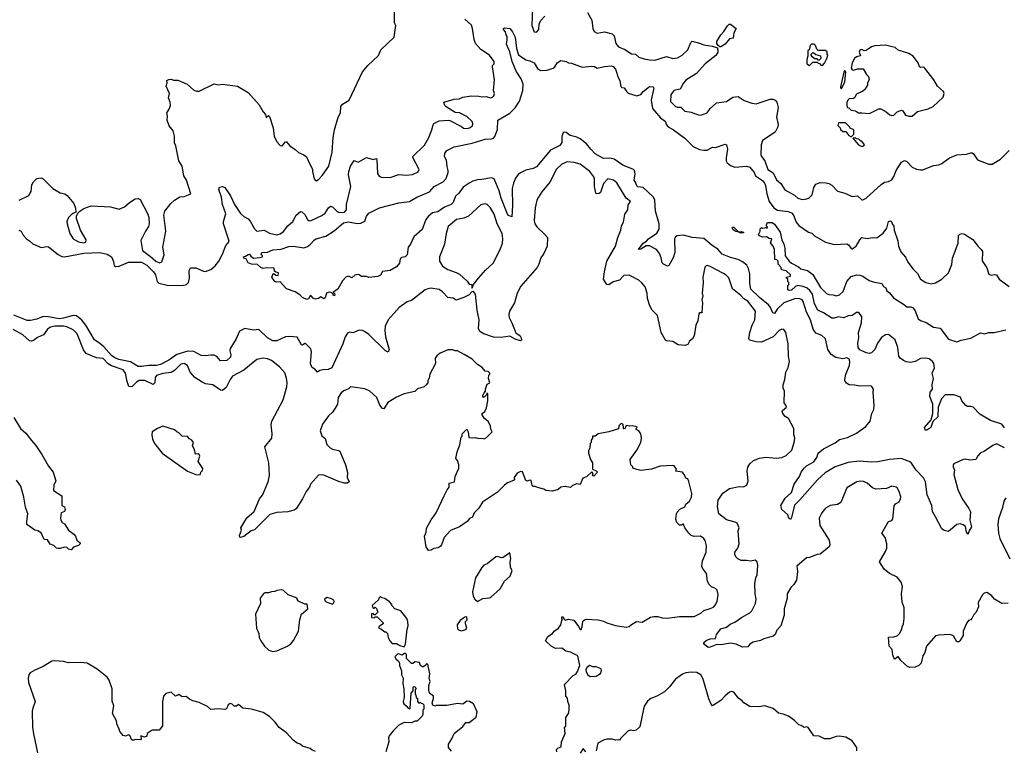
# Model space of a CAD drawing. Extents: x 2293139 to 2515392, y 824115 to 1006937.
# Tile 295 of 417: x 2378164 to 2387389, y 984039 to 990888. Entities that reach past the tile are written whole.
import ezdxf

# ---------------------------------------------------------------- set-up
doc = ezdxf.new("R2010")
doc.units = 0

msp = doc.modelspace()

# ---------------------------------------------------------------- linework, layer by layer
at = {"layer": '0CON10XD'}
for points in [[(2378158.8, 989195), (2378248.8, 989241.2), (2378273, 989277), (2378279.1, 989340.9), (2378292.3, 989367.7), (2378325, 989398.6), (2378366.8, 989406.8), (2378385.5, 989395.5), (2378475, 989306.7), (2378542.5, 989265), (2378585.8, 989255.8), (2378609.5, 989239.5), (2378672.5, 989165), (2378688.3, 989121.7), (2378690, 989085), (2378655, 989068.8), (2378620, 989035), (2378606.2, 988995), (2378607.5, 988975), (2378634.7, 988884.7), (2378664, 988834), (2378715, 988806.4), (2378765, 988797.8), (2378784, 988805), (2378785.8, 988825), (2378732.5, 988915), (2378697.5, 989025), (2378697.5, 989045), (2378710, 989075), (2378727, 989093), (2378765, 989116.7), (2378835, 989143.3), (2379013.6, 989133.6), (2379095, 989111.2), (2379145.8, 989134.2), (2379193.3, 989175), (2379245, 989208.8), (2379273, 989213), (2379293.6, 989203.6), (2379363.3, 989065), (2379373.6, 989033.6), (2379378, 988975), (2379371.7, 988948.3), (2379343, 988907), (2379300.7, 988819.3), (2379313.8, 988725), (2379389.5, 988669.5), (2379438.8, 988625), (2379475, 988610), (2379495, 988616.7), (2379518, 988685), (2379504, 988755), (2379534, 988905), (2379516, 989055), (2379525, 989092.5), (2379580, 989165), (2379615, 989196.7), (2379665, 989227.5), (2379705, 989230), (2379766.7, 989255), (2379726.9, 989385), (2379701.9, 989425), (2379686.7, 989515), (2379656.4, 989566.4), (2379628.1, 989705), (2379615.7, 989735), (2379614.2, 989795), (2379602, 989845), (2379565, 989892.5), (2379546.7, 989945), (2379550, 989985), (2379543.6, 990016.4), (2379565, 990050), (2379576.2, 990083.8), (2379573.8, 990115), (2379560, 990155), (2379566.7, 990195), (2379537.5, 990265), (2379547.5, 990295), (2379543, 990317), (2379563, 990327), (2379585, 990330), (2379605, 990322.5), (2379645, 990320), (2379705, 990297.5), (2379733, 990283), (2379795, 990227.5), (2379825, 990217.5), (2379845, 990217.5), (2379985, 990286.7), (2380025, 990276.7), (2380065, 990283.8), (2380205.8, 990265.8), (2380305.7, 990205.7), (2380408.8, 990088.8), (2380445, 990023.3), (2380468.3, 989998.3), (2380475, 989970), (2380495, 989990), (2380505, 989980), (2380538.8, 989875), (2380548.8, 989795), (2380572.3, 989742.3), (2380605, 989710), (2380625, 989706.7), (2380655, 989742.5), (2380665, 989742.5), (2380695, 989706.7), (2380745, 989672.5), (2380775, 989642.5), (2380825, 989622.5), (2380851.7, 989601.7), (2380883.8, 989533.8), (2380906.4, 989486.4), (2380906.2, 989465), (2380924.2, 989395), (2380935, 989380), (2380945, 989376.7), (2380967.6, 989392.4), (2381000.3, 989429.7), (2381060, 989515), (2381092, 989645), (2381101.9, 989785), (2381114.4, 989855), (2381148.1, 989975), (2381170.6, 990015), (2381174.5, 990075.5), (2381188.8, 990095), (2381250, 990135), (2381375, 990399.2), (2381425, 990458.8), (2381525, 990552.5), (2381547.5, 990605), (2381672.5, 990725), (2381687.5, 990835), (2381675, 990860), (2381675, 990980)], [(2382968.8, 990995), (2382963.3, 990835), (2382983.8, 990773.8), (2383005, 990770), (2383027.5, 990795), (2383032.5, 990845), (2383043.9, 990876.1), (2383085, 990922.5)], [(2378156.2, 988916.2), (2378177.5, 988905), (2378197, 988867), (2378230.7, 988830.7), (2378257.5, 988815), (2378286.4, 988786.4), (2378365, 988753.3), (2378417, 988763), (2378435, 988760), (2378525, 988686), (2378558.7, 988668.7), (2378585, 988666.5), (2378765, 988698.8), (2378915, 988706.7), (2378985, 988690), (2379023.8, 988665), (2379041.7, 988621.7), (2379048.8, 988585), (2379063.2, 988573.2), (2379095, 988576.7), (2379185, 988614.2), (2379305, 988615.3), (2379355, 988586.2), (2379417.4, 988525), (2379435.3, 988495), (2379453.5, 988433.5), (2379467.4, 988417.4), (2379545, 988400), (2379687.5, 988395), (2379726.2, 988405), (2379744.6, 988425.4), (2379753.8, 988465), (2379752.6, 988537.4), (2379765, 988562.5), (2379813, 988563), (2379885, 988530.6), (2379905, 988528.6), (2379955, 988545.8), (2379995, 988579.2), (2380029.1, 988625), (2380065, 988688.6), (2380095, 988771.2), (2380118.8, 988795), (2380127.3, 988812.7), (2380074.1, 988975), (2380074.1, 988995), (2380095, 989067.5), (2380063.6, 989156.4), (2380054.3, 989225), (2380030.8, 989295), (2380035, 989317.5), (2380065, 989324.2), (2380086.2, 989316.2), (2380138.1, 989238.1), (2380177.9, 989155), (2380231.7, 989071.8), (2380263.2, 989043.2), (2380305, 989020.9), (2380325, 988999.4), (2380365, 988928.8), (2380385, 988906.2), (2380455, 988914.3), (2380505, 988886.5), (2380575, 988871.8), (2380605, 988880), (2380635, 988902.7), (2380675.3, 988954.7), (2380722.9, 988997.1), (2380755, 989054.2), (2380795, 989090), (2380807.3, 989087.3), (2380835, 989061.2), (2380860, 989015), (2380875, 989003.8), (2380895, 989006.7), (2380995, 989051.8), (2381025.5, 989075), (2381056, 989124), (2381075, 989138.9), (2381095, 989132.7), (2381132.7, 989095), (2381151.4, 989085), (2381185, 989080.3), (2381207.1, 989085), (2381226.5, 989105), (2381226.5, 989155), (2381268, 989325), (2381245.3, 989435), (2381246.6, 989465), (2381265, 989515.8), (2381297.7, 989567.7), (2381335, 989553.1), (2381415, 989595.5), (2381475, 989576.7), (2381507, 989587), (2381511.9, 989575), (2381515.9, 989445), (2381531.9, 989421.9), (2381552, 989412), (2381635, 989409.4), (2381715, 989436.4), (2381785, 989432), (2381845, 989438), (2381898.3, 989461.7), (2381907.5, 989485), (2381848.8, 989595), (2381848.8, 989605), (2381957.8, 989712.2), (2381998.6, 989785), (2382025.6, 989855), (2382036.8, 989903.2), (2382046, 989915), (2382095, 989940), (2382177.3, 989947.3), (2382195, 989944), (2382305, 989886.7), (2382322.3, 989872.3), (2382355, 989867.1), (2382380, 989875), (2382405.8, 989894.2), (2382410, 989915), (2382405, 989933.3), (2382355, 989980.6), (2382285, 990014), (2382245, 990018), (2382161.2, 990071.2), (2382146.7, 990085), (2382137.5, 990115), (2382235, 990144.5), (2382282.4, 990147.6), (2382315, 990161.1), (2382395, 990174.4), (2382465, 990172), (2382495, 990164), (2382535, 990168.8), (2382575, 990156.7), (2382595, 990162.5), (2382606.1, 990173.9), (2382612.5, 990195), (2382602.5, 990225), (2382614, 990325), (2382593.8, 990445), (2382595, 990457.5), (2382610, 990475), (2382608.6, 990495), (2382565, 990555.7), (2382485, 990608.8), (2382436, 990665), (2382422.1, 990702.1), (2382406.9, 990805), (2382396.1, 990836.1), (2382335, 990892)], [(2383483.8, 990955), (2383523.9, 990883.9), (2383533.9, 990806.1), (2383547.3, 990777.3), (2383575, 990761.2), (2383645, 990774.3), (2383716.4, 990756.4), (2383735, 990736.7), (2383749.2, 990665), (2383774.4, 990634.4), (2383835, 990608), (2383895, 990567.5), (2383934.4, 990564.4), (2383965, 990536.4), (2384015, 990521.5), (2384065, 990511.1), (2384115, 990509.1), (2384225, 990542.7), (2384285, 990524.4), (2384328.7, 990531.3), (2384370.8, 990555), (2384425, 990606.7), (2384453.3, 990675), (2384465, 990686.7), (2384535, 990668.8), (2384575, 990651.2), (2384655, 990639.2), (2384703.6, 990623.6), (2384705.7, 990585), (2384686, 990554), (2384586.2, 990475), (2384505, 990384), (2384405, 990320), (2384380.3, 990289.7), (2384353.1, 990236.9), (2384292, 990225), (2384264.4, 990185), (2384262.4, 990122.4), (2384308.6, 990075), (2384325, 990068.2), (2384357.5, 990067.5), (2384395, 990030.5), (2384455, 990021.5), (2384496.6, 990006.6), (2384523.3, 989995), (2384545.5, 989994.5), (2384605.6, 990014.4), (2384634.3, 990055.7), (2384692.4, 990107.6), (2384785, 990120.6), (2384845, 990162), (2384895, 990166.7), (2384952.2, 990132.2), (2385025, 990106.5), (2385065, 990099.4), (2385195, 990143.8), (2385225, 990143.3), (2385242.5, 990135), (2385256.7, 990115), (2385271.2, 990065), (2385256, 989975), (2385271.9, 989905), (2385268.9, 989885), (2385243.8, 989835), (2385123.8, 989755), (2385110.8, 989715), (2385107.5, 989625), (2385113.8, 989605), (2385145.5, 989565), (2385174.5, 989485), (2385225, 989452), (2385255, 989387.1), (2385295, 989351.9), (2385334.6, 989294.6), (2385422.7, 989242.7), (2385455, 989214.4), (2385495, 989204), (2385525, 989206), (2385557.5, 989215), (2385588.8, 989245), (2385605.6, 989314.4), (2385622.7, 989347.3), (2385665, 989363.3), (2385719.5, 989359.5), (2385745, 989354), (2385775, 989338), (2385825, 989280), (2385895, 989262.5), (2385965, 989230.8), (2386015, 989235.6), (2386055, 989199.2), (2386065, 989198.6), (2386096.2, 989213.8), (2386235, 989344.2), (2386266.1, 989363.9), (2386305, 989370), (2386334.2, 989385.8), (2386355, 989416.7), (2386377.5, 989475), (2386425, 989552.5), (2386435, 989560), (2386455, 989566.7), (2386475, 989560), (2386525, 989506), (2386567.7, 989487.7), (2386605, 989480), (2386625, 989482), (2386725, 989522), (2386775, 989526.7)], [(2382168.3, 989511.7), (2382161.9, 989571.9), (2382143.8, 989605), (2382148.8, 989635), (2382165, 989663.3), (2382234, 989696), (2382405, 989732.2), (2382525, 989769.4), (2382585, 989770.7), (2382603, 989777), (2382616.2, 989793.8), (2382640.6, 989859.4), (2382644.4, 989945.6), (2382756.6, 990013.4), (2382805, 990062.7), (2382847.8, 990125), (2382878.7, 990225), (2382882.7, 990285), (2382861.2, 990335), (2382816.2, 990405), (2382778.2, 990495), (2382755.4, 990585.4), (2382725, 990660), (2382731.2, 990695), (2382731.7, 990731.7), (2382722, 990745), (2382715.7, 990775.7), (2382696, 990795), (2382696.2, 990805), (2382705, 990812), (2382756, 990805), (2382781.2, 990775), (2382805.7, 990725.7), (2382819.4, 990619.4), (2382837.5, 990557.5), (2382905, 990510.8), (2382945, 990501.2), (2382983.2, 990483.2), (2383015, 990431.4), (2383045, 990412.7), (2383105, 990414.7), (2383164, 990435), (2383177.1, 990445), (2383200, 990485), (2383235.9, 990505.9), (2383285, 990496.2), (2383305, 990484), (2383335, 990481.4), (2383434.3, 990444.3), (2383525, 990452.2), (2383548.3, 990448.3), (2383575, 990434), (2383645, 990450), (2383705, 990454.3), (2383725, 990448.1), (2383745, 990425.8), (2383753.3, 990405), (2383766.9, 990355), (2383786.4, 990315), (2383795, 990263.3), (2383805, 990253.8), (2383828.3, 990248.3), (2383851.7, 990211.7), (2383865, 990198.8), (2383945, 990173.6), (2383985, 990187.9), (2384005.5, 990215), (2384065, 990261.5), (2384095, 990259.2), (2384104.3, 990245), (2384103.3, 990233.3), (2384080.6, 990135), (2384092.3, 990055), (2384168.6, 989968.6), (2384214.2, 989935), (2384222, 989905), (2384240, 989885), (2384290.8, 989855), (2384395, 989778), (2384475, 989700.8), (2384535, 989672.2), (2384575, 989663.5), (2384605, 989664.6), (2384655, 989692), (2384685, 989688.8), (2384775, 989722.5), (2384785.9, 989715.9), (2384795.8, 989675.8), (2384784.2, 989594.2), (2384784.1, 989564.1), (2384792.5, 989545), (2384825, 989520), (2384865, 989506), (2384975, 989515.6), (2385005.7, 989505), (2385044.2, 989455), (2385058.9, 989425), (2385125, 989380.3), (2385143.7, 989355), (2385152.5, 989335), (2385164.7, 989254.7), (2385187.5, 989185), (2385229.1, 989125), (2385265, 989103.4), (2385365, 989090.6), (2385395, 989078.5), (2385415.4, 989055), (2385439.5, 988989.5), (2385465, 988958), (2385555, 988896.2), (2385587.5, 988887.5), (2385611.7, 988861.7), (2385715, 988802), (2385795, 988780.8), (2385915, 988787.5), (2385928.7, 988778.7), (2385955, 988743.8), (2385965, 988740), (2386002, 988765), (2386035, 988823.3), (2386055, 988846.2), (2386105, 988835.8), (2386155, 988847.5), (2386195, 988841.9), (2386254, 988886), (2386288.9, 988935), (2386302.9, 988997.1), (2386323, 989003), (2386332.5, 988995), (2386337.5, 988975), (2386353.8, 988953.8), (2386356.9, 988915), (2386391.2, 988815), (2386399.2, 988765), (2386420.6, 988710.6), (2386462.6, 988662.6), (2386486.9, 988615), (2386535, 988549.2), (2386575, 988508), (2386605, 988456.7), (2386655, 988424.2), (2386705, 988411.4), (2386745, 988420), (2386803.3, 988455), (2386865.6, 988514.4), (2386897.4, 988592.6), (2386905, 988652.5), (2386956.8, 988793.2), (2386960, 988865), (2386973, 988877), (2386995, 988882.5), (2387015, 988877.5), (2387095, 988826.7), (2387143.2, 988763.2), (2387174, 988735), (2387184.1, 988714.1), (2387183, 988627), (2387225, 988562.5), (2387245, 988503.3), (2387265, 988493.8), (2387295, 988500), (2387315.8, 988495.8), (2387340, 988455), (2387435, 988386.2)], [(2384723, 990633), (2384707.5, 990645), (2384697.5, 990665), (2384697.5, 990685), (2384732.5, 990745), (2384763, 990777), (2384795, 990830), (2384810, 990845), (2384825, 990846.7), (2384877.5, 990805), (2384856.7, 990765), (2384847.5, 990715), (2384815, 990710), (2384775, 990660), (2384735, 990633.3), (2384723, 990633)], [(2385685, 990460), (2385705, 990480), (2385727, 990523), (2385737.5, 990555), (2385730, 990565), (2385728.3, 990588.3), (2385715, 990600), (2385645, 990600), (2385631.7, 990611.7), (2385620, 990645), (2385608.3, 990658.3), (2385581.7, 990658.3), (2385570, 990645), (2385560, 990605), (2385550, 990595), (2385550, 990545), (2385540, 990515), (2385540, 990475), (2385565, 990460), (2385595, 990490), (2385635, 990490), (2385645, 990480), (2385658.3, 990478.3), (2385671.7, 990461.7), (2385685, 990460)], [(2386495, 989983.3), (2386525, 989984.4), (2386575, 990026), (2386675, 990053.8), (2386722.5, 990075), (2386815, 990162.5), (2386826.4, 990196.4), (2386820, 990215), (2386764.2, 990264.2), (2386728.8, 990325), (2386646, 990435), (2386635, 990442), (2386605, 990440), (2386596.1, 990446.1), (2386583.6, 990483.6), (2386536.7, 990545), (2386495, 990570), (2386395, 990603.3), (2386366.1, 990626.1), (2386340, 990635), (2386275, 990648.8), (2386175, 990643.3), (2386145, 990633.3), (2386095, 990600), (2386075, 990597.5), (2386055, 990610), (2386035, 990602.5), (2386030, 990585), (2386041.7, 990548.3), (2386005, 990538.9), (2385985, 990522.9), (2385964.7, 990485.3), (2385955.8, 990435), (2385965, 990418.8), (2385975, 990416), (2386015, 990428.8), (2386066.1, 990426.1), (2386097.5, 990375), (2386117.5, 990355), (2386122.5, 990325), (2386107.5, 990295), (2386107.5, 990275), (2386079.3, 990230.7), (2386065, 990217.5), (2386005, 990190), (2385986.2, 990155), (2385975, 990150.8), (2385934.3, 990145.7), (2385925, 990137.5), (2385913.3, 990115), (2385913, 990083), (2385920, 990065), (2385935, 990060), (2385955, 990040), (2385995, 990032.5), (2386023.6, 990013.6), (2386055, 990016.2), (2386125, 990008.8), (2386215, 990053.3), (2386233, 990053), (2386283.6, 990023.6), (2386317.5, 989995), (2386335, 989988.8), (2386355, 989992), (2386385, 990024.2), (2386425, 990040), (2386437.5, 990035), (2386465, 989993.1), (2386495, 989983.3)], [(2385655, 990510), (2385645, 990510), (2385635, 990520), (2385615, 990520), (2385590.7, 990540.7), (2385580, 990555), (2385580, 990565), (2385593, 990577), (2385605, 990577.5), (2385623, 990563), (2385668.3, 990548.3), (2385670, 990525), (2385655, 990510)], [(2385865, 990240), (2385896.5, 990305), (2385905.5, 990395), (2385895, 990411.2), (2385884.5, 990395), (2385855, 990260), (2385855, 990250), (2385865, 990240)], [(2385955, 989790), (2385980, 989815), (2385980, 989855), (2385945, 989870), (2385940, 989885), (2385901.7, 989921.7), (2385835, 989920), (2385830, 989895), (2385850, 989875), (2385855, 989860), (2385875, 989840), (2385905, 989840), (2385933.6, 989803.6), (2385955, 989790)], [(2387390.8, 986875), (2387315, 986911.4), (2387282.2, 986897.8), (2387205, 986843.1), (2387164, 986825), (2387140.2, 986799.8), (2387123.6, 986766.4), (2387065, 986758.8), (2387025, 986767.5), (2387005, 986765.7), (2386917.5, 986725), (2386911.2, 986715), (2386910, 986695), (2386923.8, 986665), (2386916.2, 986625), (2386954.4, 986485), (2386995.8, 986395), (2387057, 986307), (2387071.5, 986275), (2387066.9, 986195), (2387082.9, 986135), (2387059.2, 986095), (2387048.3, 986061.7), (2387036.7, 986085), (2387025.6, 986135.6), (2387003, 986153), (2386975, 986160.8), (2386945, 986156.2), (2386865, 986090), (2386825, 986098.8), (2386803.3, 986115), (2386745, 986227.5), (2386716.1, 986276.1), (2386709.2, 986335), (2386667.5, 986435), (2386649.5, 986555), (2386633.3, 986593.3), (2386562.1, 986665), (2386515, 986738.6), (2386423.7, 986773.7), (2386312.5, 986765), (2386205, 986743.8), (2386145, 986740.7), (2386028.6, 986748.6), (2385925, 986736.2), (2385805, 986695.4), (2385710.2, 986639.8), (2385639.2, 986575), (2385472.6, 986387.4), (2385422.1, 986337.9), (2385395, 986220), (2385385, 986203.8), (2385370, 986215), (2385360, 986245), (2385306.2, 986295), (2385296.4, 986333.6), (2385337.7, 986402.3), (2385395.7, 986455), (2385421.9, 986535), (2385471.1, 986605), (2385486.7, 986645), (2385514.7, 986685.3), (2385535.8, 986705), (2385605, 986743.1), (2385633.8, 986785), (2385646.5, 986825), (2385695, 986866), (2385805, 986922.5), (2385845, 986952.5), (2385918.8, 986971.2), (2386005, 987011.1), (2386092.9, 987075), (2386131.5, 987125), (2386146.7, 987195), (2386167.5, 987235), (2386170.7, 987270.7), (2386160, 987395), (2386162.9, 987425), (2386148.3, 987448.3), (2386135, 987454.2), (2386035, 987451.2), (2385985, 987462), (2385935, 987464), (2385909.3, 987479.3), (2385894.1, 987504.1), (2385894, 987515), (2385904.4, 987565), (2385937.5, 987645), (2385941.2, 987685), (2385936.7, 987705), (2385913, 987717), (2385875, 987710), (2385811.7, 987721.7), (2385768.3, 987748.3), (2385736.9, 987795), (2385714.2, 987895), (2385678.5, 987928.5), (2385625, 987950), (2385598.2, 987988.2), (2385575, 988074.2), (2385535.5, 988145), (2385506.2, 988245), (2385495, 988260.6), (2385471.1, 988271.1), (2385434, 988274), (2385325, 988233.9), (2385260.8, 988175), (2385235, 988134.3), (2385220.6, 988140.6), (2385195.7, 988195), (2385178.8, 988215), (2385095, 988284.7), (2385015, 988363.3), (2385004.8, 988415), (2385004.7, 988505), (2384993.5, 988555), (2384975.6, 988585.6), (2384935, 988618.9), (2384895, 988641.1), (2384825, 988657.3), (2384745, 988690.4), (2384705, 988736.1), (2384651.5, 988771.5), (2384575, 988836.2), (2384465, 988845.5), (2384385, 988868.9), (2384325, 988862.7), (2384307.6, 988852.4), (2384300, 988835), (2384301.9, 988705), (2384287.2, 988655), (2384246.2, 988585), (2384235, 988578.8), (2384196.1, 988596.1), (2384185, 988610), (2384173.6, 988656.4), (2384159.2, 988695), (2384131.2, 988735), (2384065, 988767.5), (2384035, 988767.8), (2383985, 988737.1), (2383962.5, 988735), (2384005, 988791.9), (2384037.5, 988812.5), (2384056.9, 988835), (2384135, 988887.3), (2384155.8, 988924.2), (2384154.4, 988974.4), (2384122.3, 989092.3), (2384114.4, 989195), (2384101.4, 989225), (2384005, 989314.7), (2383955, 989322), (2383945, 989331.1), (2383934.7, 989364.7), (2383920.8, 989385), (2383932, 989442), (2383925, 989473.3), (2383915, 989484.2), (2383816.7, 989525), (2383735, 989579.2), (2383695, 989589.4), (2383635, 989587.5), (2383555, 989631.9), (2383515, 989674.2), (2383475, 989723.4), (2383415, 989770), (2383383.9, 989786.1), (2383322.1, 989802.1), (2383285, 989831.2), (2383266.4, 989833.6), (2383255, 989827.5), (2383243.8, 989795), (2383244.2, 989735.8), (2383225, 989708), (2383138.8, 989665), (2383005, 989510), (2382975, 989494.2), (2382905, 989477.5), (2382855, 989452.9), (2382835, 989437.5), (2382808.3, 989401.7), (2382789.5, 989355), (2382779.6, 989305), (2382782.9, 989145), (2382775, 989040), (2382745, 989051.2), (2382734.2, 989065), (2382674.6, 989215), (2382656.2, 989285), (2382609.2, 989395), (2382585, 989405.8), (2382495, 989389.2), (2382455, 989388), (2382410, 989375), (2382375, 989356.5), (2382320.5, 989319.5), (2382277.5, 989262.5), (2382247.5, 989235), (2382224.7, 989175), (2382207.3, 989155), (2382145, 989131.4), (2382081.7, 989088.3), (2382032.7, 989077.3), (2381993.2, 989046.8), (2381969.2, 989015), (2381935, 988922), (2381857.7, 988852.3), (2381825, 988783.3), (2381803.3, 988755), (2381795, 988682.5), (2381775.9, 988664.1), (2381745, 988660), (2381727.5, 988645), (2381723.3, 988605), (2381695, 988570), (2381635, 988536.2), (2381565, 988526), (2381545.9, 988494.1), (2381519.2, 988480.8), (2381435, 988472.5), (2381415, 988480), (2381368.3, 988481.7), (2381345, 988497.5), (2381325, 988500), (2381305, 988492.5), (2381275, 988467.5), (2381245, 988482.5), (2381220, 988475), (2381189.3, 988440.7), (2381145, 988362.5), (2381100, 988335), (2381117, 988317), (2381115, 988300), (2381100, 988305), (2381100, 988315), (2381088.3, 988328.3), (2381065, 988332.5), (2381040, 988325), (2381025, 988280), (2381015, 988270), (2380985, 988290), (2380965, 988273.3), (2380935, 988266.7), (2380915, 988277.5), (2380895, 988300), (2380885, 988300), (2380869.5, 988270.5), (2380855, 988266.2), (2380815, 988284.3), (2380789.1, 988309.1), (2380745, 988337.5), (2380662.5, 988365), (2380605, 988430), (2380566.4, 988426.4), (2380553.3, 988435), (2380527.5, 988475), (2380540, 988505), (2380545, 988510), (2380563.3, 988493.3), (2380585, 988490), (2380590, 988515), (2380565, 988520), (2380551.7, 988531.7), (2380548.3, 988558.3), (2380475, 988563.3), (2380445, 988556.7), (2380423.9, 988563.9), (2380391.7, 988591.7), (2380335, 988596.7), (2380305, 988607.5), (2380286.4, 988646.4), (2380263.9, 988653.9), (2380260, 988665), (2380279.7, 988670.3), (2380305, 988688), (2380318.8, 988688.8), (2380330.7, 988670.7), (2380353.6, 988653.6), (2380415, 988657.5), (2380440, 988665), (2380440, 988675), (2380427.5, 988687.5), (2380433.3, 988705), (2380485, 988710), (2380535, 988730), (2380615, 988736.5), (2380685, 988763.1), (2380730, 988765), (2380825, 988750.8), (2380855, 988757.5), (2380883.5, 988776.5), (2380925.8, 988825), (2380942, 988835), (2381031.7, 988858.3), (2381110.5, 988909.5), (2381198, 988985), (2381245, 988992.1), (2381325, 988977.4), (2381359.5, 988980.5), (2381399.4, 989000.6), (2381413.6, 989046.4), (2381435, 989074), (2381536.7, 989123.3), (2381715, 989171.5), (2381815, 989184.5), (2381884, 989225), (2382003.8, 989275), (2382047.5, 989325), (2382130.5, 989369.5), (2382159.3, 989400.7), (2382180, 989455), (2382180, 989475), (2382168.3, 989511.7)], [(2386055, 989700), (2386065, 989702.5), (2386080, 989715), (2386055, 989750), (2386045, 989750), (2386027, 989767), (2386005, 989770), (2385995, 989780), (2385971.7, 989778.3), (2386023.6, 989713.6), (2386055, 989700)], [(2386775, 989526.7), (2386805, 989540), (2386875, 989592.5), (2386945, 989620.8), (2387035, 989628.8), (2387075, 989640), (2387088.8, 989638.8), (2387099.3, 989629.3), (2387137.5, 989575), (2387243.6, 989533.6), (2387275, 989532.5), (2387355, 989580), (2387435, 989662.5)], [(2387425, 985418.8), (2387365, 985413.8), (2387297.5, 985455), (2387268.8, 985488.8), (2387225, 985516.7), (2387199.3, 985510.7), (2387184, 985496), (2387143.3, 985425), (2387146.4, 985383.6), (2387127, 985333), (2387100, 985305), (2387086.4, 985273.6), (2387075, 985262.5), (2387053.6, 985256.4), (2387037.5, 985235), (2387003.6, 985156.4), (2387002.5, 985115), (2386974.2, 985065.8), (2386963.9, 985056.1), (2386945, 985056.7), (2386915, 985106.7), (2386898.6, 985118.6), (2386875, 985124), (2386775, 985119.2), (2386745, 985111.2), (2386660, 985015), (2386643.9, 984956.1), (2386627.5, 984925), (2386610, 984855), (2386590, 984835), (2386555, 984817.5), (2386503.6, 984813.6), (2386483.6, 984823.6), (2386420.7, 984880.7), (2386395, 984917.5), (2386363.6, 984893.6), (2386353.3, 984905), (2386343.6, 984933.6), (2386337.5, 984985), (2386310, 985015), (2386305, 985100), (2386355, 985102.5), (2386385, 985112.5), (2386407.5, 985135), (2386430, 985175), (2386433, 985197), (2386446.4, 985223.6), (2386452.5, 985275), (2386452.5, 985375), (2386433, 985427), (2386426.7, 985505), (2386436.7, 985575), (2386423.3, 985615), (2386385, 985661.2), (2386312.5, 985695), (2386265, 985737.5), (2386221.2, 985805), (2386277, 985903), (2386288, 985935), (2386288, 985975), (2386273.8, 986035), (2386243.3, 986075), (2386305, 986182.5), (2386335, 986193.3), (2386345, 986207.5), (2386358.2, 986331.8), (2386370.3, 986349.7), (2386405, 986369.2), (2386418, 986395), (2386420, 986415), (2386405.7, 986465), (2386385, 986498.8), (2386375, 986506), (2386335, 986514), (2386285, 986492), (2386185, 986487.5), (2386155, 986498.6), (2386105, 986542.5), (2386068.7, 986558.7), (2386045, 986561.9), (2386006.7, 986555), (2385915, 986498), (2385859.1, 986360.9), (2385825, 986343.1), (2385757.6, 986332.4), (2385715, 986310), (2385679.2, 986265), (2385655.8, 986214.2), (2385660.6, 986145), (2385748.8, 986008.8), (2385754.2, 985965), (2385749.2, 985945), (2385665, 985877.1), (2385635, 985874.2), (2385565, 985845.8), (2385535, 985844), (2385445.8, 985765), (2385451, 985715), (2385442.3, 985635), (2385417.3, 985592.7), (2385388.2, 985565), (2385354.8, 985505), (2385354.8, 985465), (2385327.5, 985365), (2385325.8, 985305), (2385296.2, 985205), (2385258.8, 985165), (2385241.2, 985125), (2385225, 985108.8), (2385137.5, 985085), (2385105, 985068), (2385036.1, 985053.9), (2385006.1, 985033.9), (2384985, 985008.8), (2384935, 985006.2), (2384877.5, 985032.5), (2384825, 985042), (2384735, 985027.8), (2384695, 985029.4), (2384635, 985004.2), (2384615, 985002), (2384580.7, 985030.7), (2384572.5, 985045), (2384595, 985066.7), (2384632.5, 985085), (2384682.5, 985087.5), (2384694.3, 985125), (2384735, 985177.8), (2384785.4, 985194.6), (2384819.7, 985220.3), (2384865, 985239.6), (2384926.9, 985283.1), (2385005, 985326), (2385024, 985346), (2385056.9, 985415), (2385064.5, 985454.5), (2385054.3, 985505), (2385051.7, 985601.7), (2385061.4, 985655), (2385074.2, 985685), (2385081.2, 985775), (2385073.3, 985805), (2385055, 985821.2), (2385015, 985811.9), (2384975, 985818.8), (2384925, 985817.8), (2384891.2, 985835), (2384872.8, 985852.8), (2384864.3, 985875), (2384865.8, 985895), (2384894, 985935), (2384905.8, 985974.2), (2384898.5, 986055), (2384894.3, 986095.7), (2384903.8, 986125), (2384887, 986167), (2384868.3, 986178.3), (2384785, 986200.8), (2384714, 986255), (2384702, 986325), (2384710, 986385), (2384751.3, 986448.7), (2384815, 986492.7), (2384905, 986512.9), (2384945, 986507.5), (2384975.7, 986524.3), (2384990, 986565), (2384980.6, 986655), (2384985.8, 986694.2), (2385004.1, 986725.9), (2385040, 986755), (2385095, 986778), (2385155, 986787.5), (2385255, 986778.5), (2385305, 986784.4), (2385345, 986802.5), (2385398, 986852), (2385420.8, 986925), (2385425.8, 986965), (2385418.3, 986998.3), (2385417.1, 987055), (2385368.3, 987148.3), (2385335, 987166.7), (2385315, 987197.5), (2385306.7, 987215), (2385310, 987225), (2385347.5, 987255), (2385342.5, 987275), (2385326.7, 987295), (2385330, 987405), (2385318.8, 987435), (2385317.5, 987465), (2385333.8, 987515), (2385343.8, 987585), (2385365, 987627.5), (2385377.5, 987685), (2385366.9, 987735), (2385365, 987850), (2385343.8, 987955), (2385325, 987983.3), (2385305, 987986), (2385281.2, 987975), (2385225, 987916.2), (2385115, 987864), (2385065, 987867.5), (2385002.5, 987885), (2384996.7, 987895), (2385004.3, 987955), (2385027.5, 988025), (2385052.5, 988075), (2385058.1, 988155), (2384985, 988248.1), (2384950.1, 988270.1), (2384921.5, 988301.5), (2384844, 988365), (2384806.9, 988466.9), (2384783.7, 988493.7), (2384759.5, 988509.5), (2384635, 988574.3), (2384605, 988582.9), (2384595, 988580.8), (2384585, 988567.1), (2384563.7, 988475), (2384566.7, 988425), (2384557.1, 988325), (2384564.3, 988295), (2384556.9, 988265), (2384562.9, 988235), (2384556.7, 988145), (2384555, 988140), (2384535, 988140), (2384528.3, 988131.7), (2384517.5, 988065), (2384500, 988025), (2384482.5, 987925), (2384467.5, 987895), (2384440, 987875), (2384425, 987842.5), (2384395, 987832.5), (2384335, 987840), (2384285, 987871.1), (2384227, 987877), (2384214.2, 987885), (2384173.3, 987955), (2384140, 988115), (2384090.6, 988165), (2384066.9, 988205), (2384045, 988273.3), (2384042, 988325), (2384025.5, 988385), (2383992.7, 988422.7), (2383966.2, 988446.2), (2383875, 988493.3), (2383825, 988488.8), (2383785, 988445.8), (2383725, 988432), (2383685, 988402), (2383665, 988406.2), (2383634.1, 988454.1), (2383642.2, 988525), (2383664.2, 988624.2), (2383746, 988765), (2383767.5, 988845), (2383798, 988915), (2383802, 988955), (2383820.5, 988989.5), (2383833.3, 989065), (2383861.2, 989105), (2383866.2, 989153.8), (2383887.5, 989185), (2383845, 989216.2), (2383759.8, 989359.8), (2383726.7, 989385), (2383673.8, 989395), (2383635, 989351.9), (2383605, 989268), (2383595, 989258), (2383566.1, 989256.1), (2383561.5, 989261.5), (2383550.8, 989325), (2383551.2, 989395), (2383544.5, 989414.5), (2383505.4, 989465.4), (2383415, 989534.3), (2383359.8, 989549.8), (2383295, 989554.5), (2383245, 989532.7), (2383193.7, 989486.4), (2383130, 989365), (2383055.8, 989275), (2383024.3, 989225), (2383010, 989195), (2382994.3, 989125), (2382985.6, 989005), (2382989.4, 988975), (2383009.2, 988945), (2383086, 988875), (2383110, 988845), (2383107.5, 988765), (2383075.8, 988695), (2383047.1, 988655), (2383028.9, 988595), (2383013.3, 988565), (2382859.7, 988390.3), (2382824.2, 988325), (2382800, 988235), (2382752.5, 988155), (2382747.5, 988125), (2382750, 988095), (2382776.2, 988045), (2382811.7, 987951.7), (2382852.5, 987925), (2382863.3, 987905), (2382866.7, 987883.3), (2382855, 987877.5), (2382805, 987893.8), (2382755, 987921.2), (2382675, 987907.5), (2382605, 987913.1), (2382512.2, 987942.2), (2382476, 987965), (2382463.2, 987993.2), (2382470.5, 988075), (2382449.6, 988165), (2382436, 988315), (2382415, 988340), (2382401.7, 988338.3), (2382375, 988310), (2382325, 988283.3), (2382255, 988260), (2382225, 988276.7), (2382175, 988283.8), (2382126.6, 988336.6), (2382095, 988357.5), (2382015, 988370), (2381979.4, 988360.6), (2381964.5, 988355.5), (2381835, 988256), (2381795, 988244), (2381718.7, 988191.3), (2381615.9, 988074.1), (2381590, 988015), (2381585.8, 987975), (2381593.1, 987915), (2381626.9, 987795), (2381617.3, 987772.7), (2381592.5, 987785), (2381435, 987935.6), (2381395, 987964.3), (2381375, 987974.2), (2381345, 987978), (2381286.1, 987953.9), (2381255, 987960), (2381235, 987948.8), (2381215, 987916.2), (2381190.9, 987849.1), (2381089.2, 987625), (2381055, 987608.2), (2381004.3, 987604.3)], [(2382405, 988370), (2382417.5, 988405), (2382463.8, 988465), (2382529.1, 988540.9), (2382601.2, 988605), (2382667.1, 988735), (2382686.3, 988793.7), (2382689.5, 988835), (2382684.5, 988885), (2382638.2, 988975), (2382608.5, 989065), (2382575, 989124), (2382545, 989156), (2382525, 989161.4), (2382485, 989152.5), (2382368.8, 989045), (2382325, 989027.5), (2382255.7, 989014.3), (2382179.7, 988950.3), (2382161.4, 988885), (2382145.8, 988785), (2382098.6, 988665), (2382097.5, 988625), (2382125, 988576.2), (2382175, 988546.2), (2382255, 988518.8), (2382285, 988501.2), (2382356, 988436), (2382375, 988410), (2382400, 988405), (2382400, 988375), (2382405, 988370)], [(2384925, 988887.5), (2384900, 988895), (2384900, 988900), (2384875, 988901.2), (2384854.5, 988914.5), (2384840, 988935), (2384845, 988942.5), (2384855, 988943.3), (2384900, 988900), (2384925, 988902.5), (2384945, 988896.7), (2384945, 988890), (2384925, 988887.5)], [(2387392, 987062), (2387366.2, 987096.2), (2387259.1, 987129.1), (2387158.9, 987188.9), (2387096.6, 987256.6), (2387075, 987263.3), (2387045, 987262.5), (2387030.3, 987270.3), (2386990, 987315), (2386980, 987350), (2386915, 987371.2), (2386835, 987372.5), (2386800, 987335), (2386769.1, 987255), (2386765.6, 987164.4), (2386719.7, 987120.3), (2386702.5, 987065), (2386665, 987040.8), (2386648.8, 987038.8), (2386641.5, 987065), (2386702.6, 987137.4), (2386719.6, 987195), (2386718.3, 987285), (2386690.8, 987355), (2386695, 987396.8), (2386716.9, 987425), (2386713.8, 987465), (2386726.7, 987525), (2386714.6, 987575.4), (2386734.1, 987625), (2386727.7, 987665), (2386715.6, 987685), (2386685, 987707.7), (2386655, 987715.3), (2386605, 987711.6), (2386555, 987683.3), (2386515, 987675.2), (2386470.5, 987680.5), (2386445, 987691.6), (2386415, 987715.3), (2386401.3, 987735), (2386390.8, 987815), (2386366.9, 987886.9), (2386305, 987936.2), (2386275, 987932.5), (2386240.2, 987909.8), (2386202.5, 987855), (2386177.5, 987795), (2386145, 987763.5), (2386125, 987757.5), (2386095, 987764.2), (2386035, 987791.8), (2386019.1, 987815), (2386016.7, 987855), (2386025.4, 987905), (2386023.8, 987955), (2386052.7, 988045), (2386053.7, 988103.7), (2386025, 988142.2), (2386005, 988144.4), (2385991.9, 988135), (2385965, 988115.5), (2385925, 988110.5), (2385885, 988092.2), (2385835, 988102.9), (2385795, 988088.8), (2385775, 988090), (2385695, 988140.8), (2385643.3, 988165), (2385610.9, 988225), (2385593.3, 988315), (2385568.4, 988348.4), (2385540.8, 988370.8), (2385505, 988386.9), (2385455, 988395.6), (2385432.6, 988387.4), (2385395, 988353.3), (2385375, 988350), (2385360, 988355), (2385360, 988395), (2385370, 988405), (2385370, 988425), (2385360, 988435), (2385360, 988455), (2385350, 988465), (2385350, 988475), (2385385, 988482.5), (2385387.5, 988495), (2385345, 988532.5), (2385301.7, 988541.7), (2385300, 988565), (2385270, 988595), (2385270, 988625), (2385256.7, 988636.7), (2385240, 988640), (2385237.5, 988735), (2385222.5, 988765), (2385197.5, 988795), (2385210, 988835), (2385185, 988837.5), (2385161.7, 988851.7), (2385125, 988850), (2385095, 988861.2), (2385086.7, 988875), (2385103.3, 988905), (2385103, 988927), (2385115, 988940), (2385125, 988932.5), (2385155, 988940), (2385165, 988930), (2385170, 988945), (2385162.5, 988952.5), (2385162.5, 988965), (2385171.7, 988988.3), (2385215, 988986.7), (2385235, 988972.5), (2385288.8, 988895), (2385304, 988825), (2385322.5, 988785), (2385331.9, 988745), (2385335.4, 988675), (2385373.3, 988623.2), (2385394.7, 988604.7), (2385462, 988572), (2385483.6, 988553.6), (2385545, 988536.5), (2385595, 988498.9), (2385666.6, 988376.6), (2385725, 988320.8), (2385745, 988311.4), (2385785, 988310), (2385815, 988300), (2385845, 988309.2), (2385878.8, 988341.2), (2385915, 988434.2), (2385955, 988480), (2386005, 988496), (2386035, 988493.8), (2386062.7, 988482.7), (2386122.3, 988442.3), (2386159.7, 988429.7), (2386242.5, 988415), (2386257, 988387), (2386280, 988375), (2386287.5, 988345), (2386315, 988327.5), (2386351.2, 988281.2), (2386455, 988216.2), (2386476.4, 988196.4), (2386515, 988196.7), (2386529.5, 988189.5), (2386550, 988165), (2386581.2, 988085), (2386605, 988068), (2386658.3, 988048.3), (2386725, 988005.8), (2386787, 987997), (2386865, 987894), (2386945, 987868), (2386985, 987883.8), (2387075, 987903.8), (2387165, 987954), (2387205, 987944), (2387245, 987955.7), (2387295, 987954.2), (2387405, 987982)], [(2381004.3, 987604.3), (2380975, 987600), (2380955, 987583.1), (2380935.7, 987605.7), (2380900.8, 987630.8), (2380888.8, 987665), (2380897.2, 987775), (2380892.2, 987802.2), (2380845, 987850), (2380835, 987853.3), (2380815, 987836.7), (2380805, 987840), (2380765, 987910.8), (2380695, 987918.1), (2380655.5, 987914.5), (2380575, 987877.1), (2380537, 987877), (2380486.6, 987906.6), (2380405, 987983.8), (2380355, 987978), (2380275, 987992.9), (2380225, 987968.8), (2380189.8, 987890.2), (2380136.2, 987805), (2380132.9, 987785), (2380143.3, 987745), (2380140, 987725), (2380105, 987692.9), (2380045, 987690), (2380010.3, 987730.3), (2379985, 987742.9), (2379955, 987744.4), (2379905, 987735.5), (2379865, 987739.5), (2379795, 987778.1), (2379738.6, 987781.4), (2379635, 987750.3), (2379562.2, 987697.8), (2379485, 987654.8), (2379445, 987647.5), (2379373, 987647), (2379305.6, 987635.6), (2379275, 987637.5), (2379201.7, 987681.7), (2379093, 987703), (2379055, 987718.2), (2379025, 987739.2), (2378951.4, 987821.4), (2378915, 987853.8), (2378865, 987886.5), (2378785, 988024.5), (2378745, 988072.5), (2378695, 988112.5), (2378665, 988116.2), (2378575, 988088.7), (2378535, 988084.4), (2378435, 988102.6), (2378385, 988104.6), (2378325, 988080), (2378265, 988067.5), (2378235, 988068.9), (2378108.1, 988118.1)], [(2384083.9, 986673.9), (2383985, 986662), (2383945, 986670), (2383910, 986685), (2383910, 986695), (2383890, 986715), (2383882.5, 986765), (2383946.1, 986853.9), (2383983.3, 986925), (2383990, 986965), (2383982.5, 987005), (2383965, 987032.5), (2383940, 987045), (2383940, 987055), (2383950, 987065), (2383945, 987070), (2383905, 987080), (2383877, 987077), (2383855, 987082.5), (2383840, 987075), (2383837.5, 987055), (2383825, 987052.5), (2383820, 987055), (2383822.5, 987075), (2383816.1, 987096.1), (2383798.3, 987101.7), (2383778.3, 987081.7), (2383775, 987052.5), (2383684.1, 987025.9), (2383584.3, 987005.7), (2383557, 986983), (2383530, 986985), (2383530, 986965), (2383520, 986945), (2383520, 986925), (2383510, 986915), (2383507.5, 986875), (2383493, 986847), (2383492.5, 986825), (2383512.5, 986765), (2383530, 986735), (2383530, 986675), (2383565, 986660), (2383578.8, 986645), (2383545, 986610), (2383530, 986615), (2383537.5, 986635), (2383525, 986650), (2383475, 986602.5), (2383440.7, 986589.3), (2383415, 986530), (2383385, 986537.5), (2383345, 986520), (2383325, 986502.5), (2383275, 986512.5), (2383235, 986506.7), (2383210, 986485), (2383155, 986467.5), (2383095, 986473.3), (2383075, 986486.7), (2383015, 986503.3), (2382995, 986512.5), (2382975, 986513.3), (2382965, 986522.5), (2382955, 986566.7), (2382945, 986570), (2382915, 986561.2), (2382905, 986567.5), (2382875, 986650), (2382855, 986651.2), (2382825, 986636.2), (2382796.2, 986595), (2382800, 986575), (2382792.3, 986567.7), (2382736, 986545), (2382706, 986525), (2382642.4, 986457.6), (2382499.2, 986365), (2382465, 986310), (2382421.2, 986265), (2382405.8, 986225), (2382378.3, 986211.7), (2382355.6, 986185), (2382285, 986132.5), (2382200.2, 986099.8), (2382141.2, 986035), (2382117.1, 985965), (2382105, 985950.8), (2382085, 985937.1), (2382045, 985932), (2382015, 985913.8), (2381995, 985912.5), (2381972.5, 985945), (2381956.7, 986045), (2381973.3, 986085), (2381975, 986120), (2382019.3, 986200.7), (2382066, 986265), (2382140, 986425), (2382169.1, 986480.9), (2382189.2, 986505), (2382187.5, 986542.5), (2382237.5, 986555), (2382243.3, 986605), (2382277.5, 986685), (2382277.5, 986715), (2382267, 986757), (2382250, 986775), (2382263.6, 986836.4), (2382287, 986903), (2382300, 986975), (2382310, 986985), (2382310, 987005), (2382355, 987050), (2382366.7, 987025), (2382371.7, 986971.7), (2382405, 986967.5), (2382435, 986972.5), (2382465, 986963.3), (2382493.6, 986966.4), (2382515, 986960), (2382537.7, 986972.3), (2382590, 987025), (2382578.3, 987048.3), (2382575, 987080), (2382555, 987120), (2382515, 987152.5), (2382496.2, 987185), (2382497.5, 987195), (2382523.3, 987215), (2382539.3, 987250.7), (2382550, 987315), (2382550, 987385), (2382541.7, 987388.3), (2382538.3, 987371.7), (2382515, 987350), (2382505, 987350), (2382503.6, 987363.6), (2382515, 987390), (2382530, 987405), (2382530, 987425), (2382545, 987470), (2382570, 987485), (2382557.5, 987525), (2382560, 987555), (2382570, 987565), (2382570, 987575), (2382555, 987590), (2382525, 987592.5), (2382497.7, 987627.7), (2382455, 987656.7), (2382405, 987706.7), (2382328.6, 987748.6), (2382265, 987783.3), (2382245, 987783.8), (2382223.6, 987793.6), (2382175, 987793.3), (2382105, 987762.5), (2382072, 987738), (2382057.5, 987715), (2382060, 987665), (2382006.7, 987565), (2382001.7, 987528.3), (2381986.7, 987505), (2381987.5, 987485), (2381969.3, 987460.7), (2381955, 987447.5), (2381891.7, 987428.3), (2381865, 987401.2), (2381765, 987381.2), (2381695, 987350.8), (2381615, 987298), (2381575, 987241.2), (2381565, 987243.8), (2381539.2, 987275), (2381510, 987345), (2381445, 987406), (2381396.8, 987426.8), (2381264.1, 987445.9), (2381243.6, 987426.4), (2381199.7, 987410.3), (2381175, 987391.2), (2381147.1, 987345), (2381140.6, 987285), (2381121.4, 987245), (2381095, 987208), (2381057.1, 987175), (2381002.2, 987095), (2380979.2, 987035), (2380995.8, 986985.8), (2381025, 986962.5), (2381043.3, 986905), (2381073.8, 986875), (2381095, 986862.5), (2381155, 986850), (2381165, 986842.5), (2381216.2, 986715), (2381237, 986643), (2381233.3, 986595), (2381252.5, 986555), (2381235, 986543.3), (2381205, 986544), (2381145, 986562.5), (2381015, 986618.1), (2380995, 986621.9), (2380962.9, 986617.1), (2380890, 986535), (2380880, 986505), (2380848, 986465), (2380815, 986396.7), (2380755, 986302.5), (2380735, 986291.1), (2380675, 986274.3), (2380575, 986268.2), (2380509.2, 986250.8), (2380363.4, 986106.6), (2380334.5, 986095.5), (2380265, 986041.9), (2380232.3, 986032.3), (2380226.2, 986036.2), (2380223.9, 986053.9), (2380243, 986103), (2380237.5, 986125), (2380291.4, 986218.6), (2380361.2, 986278.8), (2380412, 986395), (2380438.6, 986431.4), (2380493.6, 986556.4), (2380505.4, 986615), (2380498.1, 986735), (2380462.5, 986885), (2380525.4, 986965), (2380530.5, 987005), (2380520.9, 987090.9), (2380525.4, 987125), (2380633.5, 987325), (2380666.7, 987445), (2380669.4, 987485), (2380662.5, 987527.5), (2380648.3, 987578.3), (2380600, 987635), (2380523.8, 987693.8), (2380485, 987708.2), (2380445, 987714.4), (2380386.3, 987703.7), (2380265, 987602.9), (2380159.4, 987545), (2380135, 987515.7), (2380100.3, 987439.7), (2380065, 987412), (2380045, 987414.4), (2379975, 987464.5), (2379905.9, 987475.9), (2379875, 987490), (2379805, 987534.2), (2379762.4, 987582.4), (2379735, 987647.8), (2379705, 987665.9), (2379675, 987658.9), (2379615, 987600.7), (2379585, 987581.1), (2379505, 987572.5), (2379446.3, 987553.7), (2379434, 987535), (2379430, 987485), (2379415, 987466.9), (2379336, 987505), (2379284.8, 987505.2), (2379259, 987491), (2379215, 987447.8), (2379187.9, 987447.9), (2379170, 987495), (2379154.8, 987574.8), (2379135, 987604.6), (2379023.2, 987643.2), (2378993.4, 987663.4), (2378945, 987712.1), (2378885, 987716.8), (2378788.4, 987758.4), (2378761.9, 987791.9), (2378702.4, 987942.4), (2378665, 987979.6), (2378605, 988008.6), (2378576, 988016), (2378495, 988015.9), (2378454.1, 988005.9), (2378425, 987985.4), (2378387, 987933), (2378331.9, 987908.1), (2378295, 987879.5), (2378275, 987874.5), (2378255, 987876.7), (2378193.3, 987935), (2378104.3, 987985)], [(2378110.1, 987160.1), (2378171.8, 987055), (2378220.6, 987010.6), (2378274.1, 986944.1), (2378316.5, 986895), (2378371.7, 986811.7), (2378432.8, 986702.8), (2378478, 986645), (2378502, 986565), (2378484, 986525), (2378480, 986475), (2378560, 986425), (2378560, 986335), (2378585, 986320), (2378590, 986295), (2378583, 986277), (2378552.5, 986265), (2378546.7, 986215), (2378551.2, 986195), (2378563.3, 986175), (2378585, 986162.5), (2378623, 986103), (2378670, 986065), (2378685.8, 986045), (2378699.3, 986009.3), (2378730, 985985), (2378730, 985975), (2378715, 985960), (2378667, 985943), (2378645, 985917.5), (2378620, 985925), (2378605, 985940), (2378585, 985942.5), (2378545, 985930), (2378525, 985930), (2378510, 985935), (2378485, 985960), (2378450.7, 985970.7), (2378425, 986013.3), (2378394.2, 986014.2), (2378365, 986076.7), (2378335, 986097.5), (2378305, 986102.5), (2378232.5, 986155), (2378230, 986185), (2378241.2, 986255), (2378217.3, 986317.3), (2378202, 986412), (2378175.8, 986515), (2378135, 986570)], [(2379855, 986620), (2379860, 986645), (2379877, 986663), (2379881.7, 986681.7), (2379836.7, 986745), (2379853.3, 986795), (2379845, 986812.5), (2379835, 986817.5), (2379812.5, 986815), (2379802.5, 986855), (2379782.5, 986895), (2379792.5, 986925), (2379777.5, 986945), (2379755, 986957.5), (2379735, 986980), (2379687.5, 986985), (2379656.1, 987016.1), (2379635, 987023.3), (2379613.6, 987043.6), (2379505, 987076.2), (2379453.9, 987056.1), (2379406.7, 987025), (2379403.8, 986995), (2379410, 986955), (2379426.2, 986915), (2379498.8, 986825), (2379735, 986656), (2379815, 986623.8), (2379855, 986620)], [(2383197.5, 984025), (2383194, 984045), (2383205, 984060), (2383238, 984072), (2383241.7, 984118.3), (2383276.2, 984195), (2383270, 984255), (2383280, 984265), (2383280, 984345), (2383307, 984383), (2383312.5, 984415), (2383311.7, 984461.7), (2383300, 984495), (2383297, 984527), (2383282.5, 984545), (2383282.5, 984595), (2383270, 984655), (2383350.7, 984739.3), (2383376.4, 984753.6), (2383391.7, 984778.3), (2383412, 984835), (2383394.2, 984924.2), (2383325, 984958.8), (2383282.5, 984967.5), (2383245, 984996.2), (2383185, 984994), (2383142.5, 985015), (2383090, 985065), (2383112.5, 985105), (2383155, 985132.5), (2383172.5, 985155), (2383213.3, 985185), (2383233.3, 985215), (2383243, 985257), (2383250, 985265), (2383242.5, 985275), (2383245, 985290), (2383255, 985290), (2383261.7, 985271.7), (2383275, 985260), (2383305, 985267.5), (2383355, 985257.5), (2383400.8, 985200.8), (2383415, 985170), (2383425, 985170), (2383435, 985197.5), (2383441.7, 985248.3), (2383455, 985261.2), (2383475, 985268), (2383585, 985262), (2383635, 985250), (2383665, 985233.8), (2383745, 985208), (2383845, 985192), (2383875, 985200), (2383895, 985218.8), (2383943.6, 985246.4), (2383995, 985240), (2384075, 985286.2), (2384105, 985293.8), (2384143.9, 985293.9), (2384185, 985280.8), (2384235, 985278), (2384345, 985292), (2384485, 985293.1), (2384546.2, 985325), (2384575, 985349.2), (2384635, 985369.2), (2384665, 985381.2), (2384681.2, 985398.8), (2384699.2, 985435), (2384709.7, 985499.7), (2384699.2, 985539.2), (2384684.1, 985554.1), (2384645, 985571.2), (2384621.2, 985595), (2384608.8, 985625), (2384598.8, 985695), (2384562, 985745), (2384554.4, 985764.4), (2384562, 985815), (2384595.6, 985895), (2384598.1, 985955), (2384587.1, 986005), (2384575, 986025.8), (2384542.5, 986045), (2384485, 986043.8), (2384455, 986054), (2384432.5, 986075), (2384396.7, 986125), (2384385, 986160), (2384375, 986160), (2384365, 986150), (2384345, 986150), (2384320, 986175), (2384312.5, 986205), (2384317.5, 986255), (2384325, 986270), (2384350.7, 986299.3), (2384395, 986322.5), (2384406.2, 986345), (2384439.2, 986375), (2384458.3, 986411.7), (2384461.2, 986445), (2384435, 986560), (2384423, 986583), (2384405, 986590), (2384396.7, 986615), (2384375, 986646.7), (2384313.3, 986655), (2384317.5, 986675), (2384312.5, 986685), (2384297.5, 986705), (2384285, 986710), (2384165, 986702), (2384083.9, 986673.9)], [(2387403.3, 986405), (2387384.1, 986375.9), (2387372.5, 986315), (2387335, 986210), (2387328.8, 986155), (2387334.2, 986074.2), (2387348.8, 986025), (2387440, 985835)], [(2382455, 985432.5), (2382505, 985462.5), (2382565, 985466.7), (2382575, 985472.5), (2382665, 985553.3), (2382705, 985623.3), (2382758.3, 985671.7), (2382777.5, 985725), (2382763.9, 985753.9), (2382761.2, 985805), (2382766.2, 985836.2), (2382755, 985890), (2382695, 985846.7), (2382675, 985843.3), (2382645, 985856.2), (2382625, 985851.2), (2382543.2, 985786.8), (2382514.4, 985775.6), (2382495, 985753.3), (2382436.2, 985655), (2382406.7, 985525), (2382413.8, 985483.8), (2382430, 985455), (2382455, 985432.5)], [(2380536.4, 984966.4), (2380575, 984971.3), (2380674.8, 985015.2), (2380703.4, 985036.6), (2380731, 985069), (2380777.7, 985155), (2380789.2, 985265), (2380806, 985315), (2380862.5, 985365), (2380858.3, 985408.3), (2380835, 985410), (2380775, 985437.5), (2380762.5, 985455), (2380762.5, 985465), (2380680, 985495), (2380635.8, 985535.8), (2380621.7, 985541.7), (2380575, 985538), (2380555, 985526.2), (2380524.1, 985525.9), (2380495, 985513.8), (2380465, 985513.8), (2380445, 985503.3), (2380416.2, 985465), (2380420, 985415), (2380374.1, 985314.1), (2380384, 985185), (2380404.3, 985135), (2380407.8, 985095), (2380422.2, 985065), (2380458.2, 985015), (2380498, 984978), (2380536.4, 984966.4)], [(2381095, 985410), (2381108.3, 985421.7), (2381110, 985435), (2381107.5, 985445), (2381085, 985460), (2381045, 985470), (2381020, 985455), (2381021.7, 985441.7), (2381035, 985430), (2381095, 985410)], [(2381765, 985010), (2381780, 985035), (2381794.1, 985175.9), (2381803, 985207), (2381800, 985245), (2381790, 985275), (2381735, 985347.5), (2381680, 985365), (2381650, 985395), (2381650, 985405), (2381629.3, 985429.3), (2381585, 985462.5), (2381558.3, 985468.3), (2381545, 985480), (2381530, 985465), (2381525, 985450), (2381467.5, 985395), (2381475, 985370), (2381485, 985370), (2381495, 985380), (2381508.3, 985368.3), (2381520, 985335), (2381495, 985310), (2381485, 985310), (2381475, 985320), (2381461.7, 985318.3), (2381460, 985285), (2381485, 985280), (2381495, 985290), (2381515, 985290), (2381570, 985235), (2381570, 985225), (2381545, 985210), (2381530, 985195), (2381530, 985185), (2381548.3, 985178.3), (2381585, 985150), (2381595, 985150), (2381610, 985135), (2381617.5, 985095), (2381632.5, 985065), (2381655, 985040), (2381695, 985040), (2381725, 985020), (2381765, 985010)], [(2382305, 985160), (2382325, 985163.8), (2382345, 985172.5), (2382352.5, 985185), (2382340, 985225), (2382340, 985245), (2382357, 985263), (2382355, 985290), (2382335, 985287.5), (2382292.5, 985255), (2382263.3, 985215), (2382267.5, 985177.5), (2382277, 985167), (2382305, 985160)], [(2380935, 984026.7), (2380905, 984040), (2380886.4, 984056.4), (2380815, 984078.8), (2380792.5, 984095), (2380762.5, 984105), (2380725, 984133.8), (2380665, 984202), (2380595, 984252.9), (2380555, 984304.2), (2380505, 984354.4), (2380445, 984392.9), (2380335, 984423.8), (2380255, 984433.8), (2380215, 984466.7), (2380195, 984453.8), (2380175, 984453.3), (2380155, 984472.5), (2380135, 984477.5), (2380117.5, 984465), (2380101.7, 984428.3), (2380085, 984420), (2380025, 984427.5), (2379955, 984420), (2379925, 984450), (2379845, 984487.5), (2379785, 984502.5), (2379755, 984517.5), (2379725, 984542.5), (2379685, 984540), (2379655, 984562.5), (2379625, 984547.5), (2379585, 984582.5), (2379535, 984570), (2379512.5, 984545), (2379503.3, 984495), (2379501.7, 984268.3), (2379472.5, 984227.5), (2379405, 984226.2), (2379360, 984195), (2379355, 984170), (2379335, 984162.5), (2379300, 984175), (2379302.5, 984145), (2379295, 984137.5), (2379245, 984140), (2379235, 984132.5), (2379215, 984132.5), (2379196.4, 984176.4), (2379185, 984182.5), (2379155, 984172.5), (2379135, 984177.5), (2379102.5, 984215), (2379096.7, 984236.7), (2379075.9, 984285.9), (2379070.8, 984315), (2379034, 984385), (2379047.5, 984455), (2379029.3, 984499.3), (2379031.2, 984615), (2379001.2, 984695), (2378983.3, 984725), (2378888.7, 984798.7), (2378795, 984855.8), (2378735, 984862.5), (2378622.5, 984857.5), (2378575, 984870.8), (2378495, 984878.8), (2378465, 984874), (2378383.8, 984825), (2378305, 984791.4), (2378263.5, 984766.5), (2378248.6, 984745), (2378242.2, 984715), (2378247.5, 984675), (2378309.2, 984495), (2378285.8, 984435), (2378281.9, 984405), (2378285.6, 984254.4), (2378293.1, 984193.1), (2378330, 984015)], [(2382209.5, 984029.5), (2382183.3, 984065), (2382182.5, 984095), (2382212.5, 984145), (2382233.6, 984196.4), (2382317.7, 984262.3), (2382345, 984300), (2382375, 984300), (2382440.7, 984349.3), (2382449.3, 984399.3), (2382417.5, 984475), (2382380, 984495), (2382355, 984498.8), (2382315, 984472.5), (2382265, 984477.5), (2382165, 984457.5), (2382065, 984457.5), (2382055, 984452.5), (2382035, 984462.5), (2382027.5, 984485), (2382042.5, 984525), (2382040, 984545), (2382003.9, 984573.9), (2381996.7, 984605), (2381996.2, 984645), (2382010, 984685), (2382001.2, 984715), (2382006.1, 984756.1), (2381987.5, 984845), (2381975, 984850), (2381959.3, 984830.7), (2381945, 984820), (2381935, 984820), (2381920, 984835), (2381911.7, 984861.7), (2381865, 984867.5), (2381847, 984853), (2381835, 984852.5), (2381789.3, 984899.3), (2381787, 984937), (2381775, 984950), (2381745, 984930), (2381715, 984942.5), (2381705, 984940), (2381680, 984915), (2381687.5, 984895), (2381713, 984873), (2381722.5, 984855), (2381723.6, 984833.6), (2381740, 984785), (2381740, 984745), (2381756.7, 984715), (2381753.8, 984665), (2381763.3, 984615), (2381767.5, 984535), (2381757.5, 984495), (2381763, 984473), (2381786.4, 984456.4), (2381805, 984432.5), (2381815, 984427.5), (2381822.5, 984435), (2381832.5, 984575), (2381850, 984595), (2381850, 984635), (2381867, 984637), (2381877.5, 984615), (2381870, 984605), (2381870, 984565), (2381877, 984557), (2381880, 984535), (2381890, 984525), (2381890, 984495), (2381905, 984480), (2381915, 984490), (2381925, 984480), (2381938.3, 984478.3), (2381950, 984465), (2381950, 984425), (2381940, 984415), (2381940, 984375), (2381935, 984360), (2381887, 984313), (2381865, 984312.5), (2381835, 984297.5), (2381765, 984300), (2381716.4, 984273.6), (2381667.5, 984225), (2381627, 984173), (2381620, 984155), (2381623, 984117), (2381593.3, 984025)], [(2383510.7, 984730.7), (2383565, 984733.3), (2383605, 984760), (2383616.7, 984785), (2383613, 984803), (2383565, 984822.5), (2383535, 984822.5), (2383505, 984832.5), (2383480.7, 984819.3), (2383470, 984795), (2383472.5, 984775), (2383487, 984747), (2383510.7, 984730.7)], [(2386007.5, 984035), (2386006.2, 984065), (2385965, 984127.5), (2385905, 984162.5), (2385845, 984170), (2385815, 984167.5), (2385755, 984147.5), (2385705, 984147.5), (2385655, 984172.5), (2385605, 984173.3), (2385552.3, 984252.3), (2385535, 984258.8), (2385513.6, 984253.6), (2385485, 984272.5), (2385465, 984276.7), (2385425, 984317.5), (2385368.8, 984358.8), (2385317.3, 984377.3), (2385275, 984388), (2385225, 984430), (2385155, 984453.3), (2385135, 984455.6), (2385095, 984447.8), (2385005, 984450), (2384950, 984485), (2384933.9, 984503.9), (2384898.3, 984528.3), (2384855, 984582.5), (2384835, 984590), (2384815, 984583.3), (2384775, 984550), (2384735, 984506.2), (2384655, 984456.7), (2384642.1, 984472.1), (2384621.3, 984521.3), (2384567, 984707), (2384547.5, 984745), (2384507.5, 984767.5), (2384455, 984772.5), (2384405, 984765.7), (2384375, 984751.4), (2384308, 984705), (2384254, 984635), (2384205, 984588), (2384134.4, 984545.6), (2384076.2, 984525), (2384045, 984500.8), (2384015, 984452), (2383998.1, 984381.9), (2383975, 984260), (2383941.7, 984228.3), (2383915, 984221.2), (2383885, 984226.2), (2383861.2, 984218.8), (2383797, 984153), (2383785, 984133.3), (2383775, 984137.5), (2383745, 984133.8), (2383715, 984143.3), (2383665, 984142.9), (2383635, 984134.4), (2383582.5, 984105), (2383565.9, 984034.1)], [(2383467.5, 984025), (2383445, 984056.7), (2383415, 984012)]]:
    msp.add_lwpolyline(points, dxfattribs=at)

doc.saveas('drawing.dxf')
